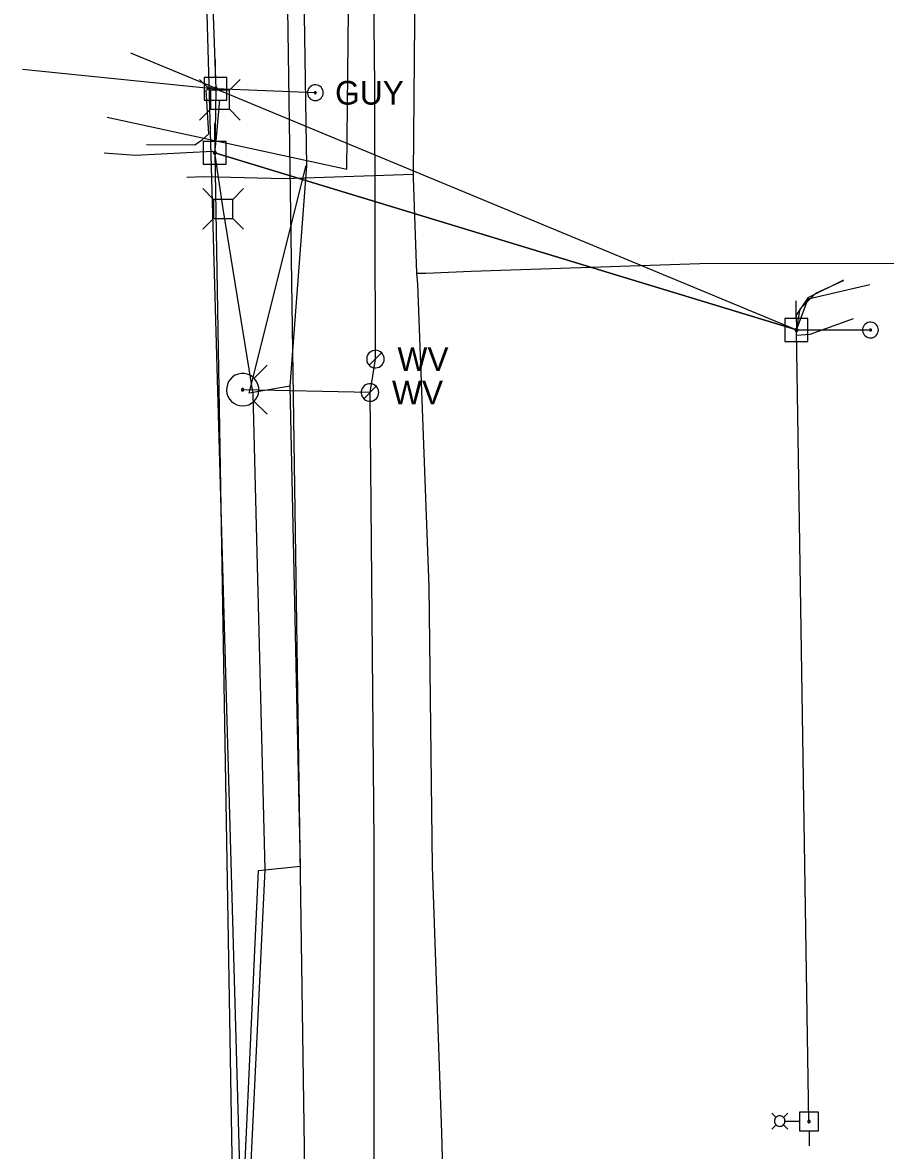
# Model space of a CAD drawing. Extents: x 600849 to 606371, y 330010 to 403088.
# Drawn here: x 601784.3 to 601924.2, y 398292.8 to 398475.8 of the extents above; entities that cross this region are included whole.
import ezdxf

# ---------------------------------------------------------------- set-up
doc = ezdxf.new("R2010")
doc.units = 0
for name, color, linetype in [('E_LTG', 7, 'Continuous'), ('E_UTL_AG_Bold', 7, 'Continuous'), ('E_UTL_E_UG', 7, 'Continuous'), ('E_UTL_EGuyWire', 7, 'Continuous'), ('E_UTL_EPowerPole', 7, 'Continuous'), ('E_UTL_FO_UG', 7, 'Continuous'), ('E_UTL_G_UG', 7, 'Continuous'), ('E_UTL_Overhead', 7, 'Continuous'), ('E_UTL_SAN_UG', 7, 'Continuous'), ('E_UTL_TV', 7, 'Continuous'), ('E_UTL_TV_UG', 7, 'Continuous'), ('E_UTL_W', 7, 'Continuous'), ('E_UTL_W_UG', 7, 'Continuous'), ('E_UTL_WHydrant', 7, 'Continuous')]:
    doc.layers.add(name, color=color, linetype=linetype)

msp = doc.modelspace()

# ---------------------------------------------------------------- linework, layer by layer
at = {"layer": 'E_LTG'}
for points in [[(601906.46, 398298.18), (601905.77, 398298.88)], [(601907.66, 398298.18), (601908.36, 398298.88)], [(601906.46, 398296.99), (601905.77, 398296.29)], [(601906.21, 398297.59), (601906.22, 398297.42), (601906.27, 398297.27), (601906.34, 398297.12), (601906.45, 398297), (601906.57, 398296.89), (601906.71, 398296.81), (601906.86, 398296.76), (601907.02, 398296.73), (601907.18, 398296.74), (601907.34, 398296.78), (601907.49, 398296.85), (601907.62, 398296.94), (601907.73, 398297.06), (601907.82, 398297.2), (601907.88, 398297.35), (601907.91, 398297.51), (601907.91, 398297.67), (601907.88, 398297.83), (601907.82, 398297.98), (601907.73, 398298.11), (601907.62, 398298.23), (601907.49, 398298.33), (601907.34, 398298.39), (601907.18, 398298.43), (601907.02, 398298.44), (601906.86, 398298.42), (601906.71, 398298.36), (601906.57, 398298.28), (601906.45, 398298.18), (601906.34, 398298.05), (601906.27, 398297.9), (601906.22, 398297.75), (601906.21, 398297.59)], [(601907.66, 398296.99), (601908.36, 398296.29)], [(601907.93, 398297.59), (601910.29, 398297.59)]]:
    msp.add_lwpolyline(points, dxfattribs=at)
at = {"layer": 'E_UTL_AG_Bold'}
for points in [[(601814.74, 398464.78), (601812.99, 398466.53)], [(601817.84, 398464.78), (601819.59, 398466.53)], [(601817.84, 398464.78), (601814.74, 398464.78)], [(601814.74, 398464.78), (601814.74, 398461.68)], [(601817.84, 398461.68), (601817.84, 398464.78)], [(601814.74, 398461.68), (601812.99, 398459.93)], [(601814.74, 398461.68), (601817.84, 398461.68)], [(601817.84, 398461.68), (601819.59, 398459.93)], [(601815.26, 398447.08), (601813.51, 398448.84)], [(601818.36, 398447.08), (601820.11, 398448.84)], [(601818.36, 398447.08), (601815.26, 398447.08)], [(601815.26, 398447.08), (601815.26, 398443.99)], [(601818.36, 398443.99), (601818.36, 398447.08)], [(601815.26, 398443.99), (601813.51, 398442.24)], [(601815.26, 398443.99), (601818.36, 398443.99)], [(601818.36, 398443.99), (601820.11, 398442.24)]]:
    msp.add_lwpolyline(points, dxfattribs=at)
at = {"layer": 'E_UTL_E_UG'}
for points in [[(601815.62, 398465.02), (601815.02, 398465.35), (601801.84, 398470.78)], [(601804.38, 398455.98), (601812.24, 398455.91), (601813.44, 398456.76), (601814.46, 398457.71), (601814.07, 398464.81), (601815.02, 398465.35)], [(601797.54, 398454.62), (601802.61, 398454.27), (601815.08, 398454.89), (601815.47, 398454.62)], [(601917.38, 398433.98), (601911.59, 398431.12), (601909.7, 398428.31), (601909.78, 398425.89)], [(601909.78, 398425.89), (601911.67, 398430.95), (601921.66, 398433.28)]]:
    msp.add_lwpolyline(points, dxfattribs=at)
at = {"layer": 'E_UTL_EGuyWire'}
for p, q in [((601831.75, 398464.37), (601815.62, 398465.02)), ((601909.78, 398425.89), (601921.78, 398425.89))]:
    msp.add_line(p, q, dxfattribs=at)
for points in [[(601833.04, 398464.37), (601833.01, 398464.61), (601832.95, 398464.85), (601832.83, 398465.06), (601832.68, 398465.25), (601832.5, 398465.41), (601832.29, 398465.54), (601832.06, 398465.62), (601831.82, 398465.65), (601831.57, 398465.64), (601831.33, 398465.58), (601831.11, 398465.48), (601830.91, 398465.34), (601830.75, 398465.16), (601830.61, 398464.96), (601830.52, 398464.73), (601830.48, 398464.49), (601830.48, 398464.25), (601830.52, 398464.01), (601830.61, 398463.78), (601830.75, 398463.58), (601830.91, 398463.4), (601831.11, 398463.26), (601831.33, 398463.16), (601831.57, 398463.1), (601831.82, 398463.09), (601832.06, 398463.12), (601832.29, 398463.2), (601832.5, 398463.32), (601832.68, 398463.48), (601832.83, 398463.68), (601832.95, 398463.89), (601833.01, 398464.13), (601833.04, 398464.37)], [(601831.91, 398464.37), (601831.91, 398464.4), (601831.9, 398464.43), (601831.89, 398464.46), (601831.87, 398464.48), (601831.85, 398464.5), (601831.82, 398464.51), (601831.79, 398464.52), (601831.76, 398464.53), (601831.73, 398464.53), (601831.7, 398464.52), (601831.67, 398464.51), (601831.65, 398464.49), (601831.63, 398464.47), (601831.61, 398464.44), (601831.6, 398464.41), (601831.59, 398464.38), (601831.59, 398464.35), (601831.6, 398464.32), (601831.61, 398464.3), (601831.63, 398464.27), (601831.65, 398464.25), (601831.67, 398464.23), (601831.7, 398464.22), (601831.73, 398464.21), (601831.76, 398464.21), (601831.79, 398464.21), (601831.82, 398464.22), (601831.85, 398464.24), (601831.87, 398464.26), (601831.89, 398464.28), (601831.9, 398464.31), (601831.91, 398464.34), (601831.91, 398464.37)], [(601923.07, 398425.89), (601923.04, 398426.13), (601922.97, 398426.36), (601922.86, 398426.58), (601922.71, 398426.77), (601922.53, 398426.93), (601922.32, 398427.05), (601922.08, 398427.13), (601921.84, 398427.17), (601921.6, 398427.16), (601921.36, 398427.1), (601921.14, 398427), (601920.94, 398426.86), (601920.77, 398426.68), (601920.64, 398426.47), (601920.55, 398426.25), (601920.5, 398426.01), (601920.5, 398425.76), (601920.55, 398425.52), (601920.64, 398425.3), (601920.77, 398425.09), (601920.94, 398424.92), (601921.14, 398424.77), (601921.36, 398424.67), (601921.6, 398424.62), (601921.84, 398424.6), (601922.08, 398424.64), (601922.32, 398424.72), (601922.53, 398424.84), (601922.71, 398425), (601922.86, 398425.19), (601922.97, 398425.41), (601923.04, 398425.64), (601923.07, 398425.89)], [(601921.94, 398425.89), (601921.94, 398425.92), (601921.93, 398425.95), (601921.92, 398425.97), (601921.9, 398426), (601921.88, 398426.02), (601921.85, 398426.03), (601921.82, 398426.04), (601921.79, 398426.05), (601921.76, 398426.04), (601921.73, 398426.04), (601921.7, 398426.03), (601921.68, 398426.01), (601921.66, 398425.99), (601921.64, 398425.96), (601921.63, 398425.93), (601921.62, 398425.9), (601921.62, 398425.87), (601921.63, 398425.84), (601921.64, 398425.81), (601921.66, 398425.79), (601921.68, 398425.76), (601921.7, 398425.75), (601921.73, 398425.73), (601921.76, 398425.73), (601921.79, 398425.73), (601921.82, 398425.73), (601921.85, 398425.74), (601921.88, 398425.76), (601921.9, 398425.78), (601921.92, 398425.8), (601921.93, 398425.83), (601921.94, 398425.86), (601921.94, 398425.89)]]:
    msp.add_lwpolyline(points, dxfattribs=at)
at = {"layer": 'E_UTL_EPowerPole'}
for points in [[(601815.59, 398466.86), (601815.59, 398469.77)], [(601817.43, 398466.86), (601813.75, 398466.86)], [(601813.75, 398466.86), (601813.75, 398463.17)], [(601815.86, 398465.01), (601815.86, 398465.06), (601815.84, 398465.1), (601815.82, 398465.14), (601815.8, 398465.18), (601815.76, 398465.21), (601815.72, 398465.23), (601815.68, 398465.25), (601815.63, 398465.25), (601815.59, 398465.25), (601815.54, 398465.24), (601815.5, 398465.22), (601815.47, 398465.2), (601815.43, 398465.16), (601815.41, 398465.12), (601815.39, 398465.08), (601815.39, 398465.04), (601815.39, 398464.99), (601815.39, 398464.95), (601815.41, 398464.91), (601815.43, 398464.87), (601815.47, 398464.83), (601815.5, 398464.81), (601815.54, 398464.79), (601815.59, 398464.78), (601815.63, 398464.78), (601815.68, 398464.78), (601815.72, 398464.8), (601815.76, 398464.82), (601815.8, 398464.85), (601815.82, 398464.89), (601815.84, 398464.93), (601815.86, 398464.97), (601815.86, 398465.01)], [(601817.43, 398463.17), (601817.43, 398466.86)], [(601813.75, 398463.17), (601817.43, 398463.17)], [(601815.44, 398456.47), (601815.44, 398459.37)], [(601817.28, 398456.47), (601813.59, 398456.47)], [(601813.59, 398456.47), (601813.59, 398452.77)], [(601817.28, 398452.77), (601817.28, 398456.47)], [(601815.71, 398454.62), (601815.7, 398454.67), (601815.69, 398454.71), (601815.67, 398454.75), (601815.64, 398454.79), (601815.61, 398454.82), (601815.57, 398454.84), (601815.53, 398454.85), (601815.48, 398454.86), (601815.44, 398454.86), (601815.39, 398454.85), (601815.35, 398454.83), (601815.31, 398454.8), (601815.28, 398454.77), (601815.26, 398454.73), (601815.24, 398454.69), (601815.23, 398454.65), (601815.23, 398454.6), (601815.24, 398454.56), (601815.26, 398454.51), (601815.28, 398454.48), (601815.31, 398454.44), (601815.35, 398454.42), (601815.39, 398454.4), (601815.44, 398454.39), (601815.48, 398454.38), (601815.53, 398454.39), (601815.57, 398454.41), (601815.61, 398454.43), (601815.64, 398454.46), (601815.67, 398454.49), (601815.69, 398454.53), (601815.7, 398454.58), (601815.71, 398454.62)], [(601813.59, 398452.77), (601817.28, 398452.77)], [(601909.75, 398427.73), (601909.75, 398430.64)], [(601911.59, 398427.73), (601907.91, 398427.73)], [(601907.91, 398427.73), (601907.91, 398424.04)], [(601911.59, 398424.04), (601911.59, 398427.73)], [(601910.02, 398425.89), (601910.02, 398425.93), (601910, 398425.97), (601909.98, 398426.01), (601909.95, 398426.05), (601909.92, 398426.08), (601909.88, 398426.1), (601909.84, 398426.12), (601909.79, 398426.12), (601909.75, 398426.12), (601909.7, 398426.11), (601909.66, 398426.09), (601909.63, 398426.07), (601909.59, 398426.03), (601909.57, 398426), (601909.55, 398425.95), (601909.54, 398425.91), (601909.54, 398425.86), (601909.55, 398425.82), (601909.57, 398425.78), (601909.59, 398425.74), (601909.63, 398425.71), (601909.66, 398425.68), (601909.7, 398425.66), (601909.75, 398425.65), (601909.79, 398425.65), (601909.84, 398425.65), (601909.88, 398425.67), (601909.92, 398425.69), (601909.95, 398425.72), (601909.98, 398425.76), (601910, 398425.8), (601910.02, 398425.84), (601910.02, 398425.89)], [(601907.91, 398424.04), (601911.59, 398424.04)], [(601913.37, 398299.05), (601910.29, 398299.05)], [(601910.29, 398299.05), (601910.29, 398295.98)], [(601913.37, 398295.98), (601913.37, 398299.05)], [(601911.6, 398297.51), (601911.61, 398297.48), (601911.62, 398297.44), (601911.64, 398297.41), (601911.66, 398297.38), (601911.69, 398297.35), (601911.72, 398297.33), (601911.76, 398297.32), (601911.79, 398297.32), (601911.83, 398297.32), (601911.87, 398297.33), (601911.9, 398297.34), (601911.93, 398297.36), (601911.96, 398297.39), (601911.98, 398297.42), (601911.99, 398297.46), (601912, 398297.5), (601912, 398297.53), (601911.99, 398297.57), (601911.98, 398297.61), (601911.96, 398297.64), (601911.93, 398297.66), (601911.9, 398297.69), (601911.87, 398297.7), (601911.83, 398297.71), (601911.79, 398297.71), (601911.76, 398297.71), (601911.72, 398297.7), (601911.69, 398297.68), (601911.66, 398297.65), (601911.64, 398297.62), (601911.62, 398297.59), (601911.61, 398297.55), (601911.6, 398297.51)], [(601910.29, 398295.98), (601913.37, 398295.98)], [(601911.83, 398295.98), (601911.83, 398293.55)]]:
    msp.add_lwpolyline(points, dxfattribs=at)
at = {"layer": 'E_UTL_FO_UG'}
for points in [[(601827.68, 398416.8), (601830.37, 398452.5), (601829.71, 398494.44), (601828.86, 398554.53), (601827.22, 398588.07), (601819.23, 398663.17), (601817.49, 398683.62), (601809.23, 398694.49), (601809.67, 398700.68), (601810.21, 398701.95)], [(601836.87, 398451.97), (601837.3, 398493.22), (601834.18, 398550.11), (601832.08, 398587.67), (601830.06, 398672.32), (601823.65, 398694.11), (601810.18, 398694.96), (601810.52, 398700.52), (601810.21, 398701.95)], [(601815.47, 398454.62), (601815.65, 398456.56), (601816.29, 398463.23)], [(601798.02, 398460.39), (601815.65, 398456.56), (601836.87, 398451.97)], [(601820.25, 398288.69), (601822.54, 398338.23), (601829.33, 398338.93), (601827.68, 398416.8), (601821.04, 398415.63), (601830.29, 398452.55)], [(601818.89, 398285.08), (601821.24, 398288.67), (601823.6, 398338.38), (601821.65, 398415.53), (601816.81, 398445.54)], [(601909.78, 398425.89), (601910.38, 398429.32), (601912.92, 398431.86), (601917.41, 398433.93)]]:
    msp.add_lwpolyline(points, dxfattribs=at)
at = {"layer": 'E_UTL_G_UG'}
for points in [[(601855.19, 398226.11), (601853.33, 398255.76), (601852.25, 398295.67), (601850.77, 398338.85), (601850.19, 398384.26), (601848.38, 398433.34), (601848.23, 398435.09), (601847.69, 398450.57), (601847.68, 398451.16), (601847.93, 398482.27), (601847.04, 398563.69), (601846.65, 398581.88), (601845.72, 398620.07), (601844.78, 398659.8), (601843.05, 398710.64), (601842.26, 398757.97), (601841.06, 398820.62), (601839.42, 398879.66)], [(601810.91, 398450.7), (601813.7, 398450.81), (601826.78, 398450.48), (601847.68, 398451.16)], [(601848.23, 398435.09), (601849.65, 398435.13), (601857.03, 398435.41), (601894.09, 398436.65), (601930.27, 398436.74)]]:
    msp.add_lwpolyline(points, dxfattribs=at)
at = {"layer": 'E_UTL_Overhead'}
for points in [[(601799.71, 399128), (601802.67, 398978.9), (601805.44, 398837.6), (601808.29, 398687.36), (601814.03, 398508.79), (601815.62, 398465.02), (601815.47, 398454.62), (601818.52, 398272.77), (601842.51, 398204.94), (601846.66, 398206.83), (601971.29, 398212.9), (602201.47, 398217.45), (602455.18, 398214.45), (602672.91, 398212.36), (602889.72, 398211.91), (603174.13, 398213.34), (603438.35, 398217.5), (603564.62, 398219.01), (603722.34, 398221.33)], [(601784.28, 398468.2), (601815.62, 398465.02), (601909.78, 398425.89)], [(601911.8, 398297.51), (601909.78, 398425.89), (601815.47, 398454.62)]]:
    msp.add_lwpolyline(points, dxfattribs=at)
at = {"layer": 'E_UTL_SAN_UG'}
msp.add_lwpolyline([(601834.58, 397979.3), (601827.27, 398477.97), (601824.22, 398555.37), (601823.94, 398602.6), (601823.36, 398635.14), (601822.76, 398683.08), (601820.93, 398724.67), (601817.01, 398811.67), (601816.14, 398892.72), (601815.6, 398929.5), (601815.23, 398967.73), (601816.12, 399020.67), (601816.07, 399067.52), (601809, 399163.56), (601809.63, 399289.25), (601808.51, 399354.86), (601805.68, 399399.45), (601802.75, 399484.94), (601799.12, 399562.02), (601798.13, 399736.67), (601901.37, 399736.39)], dxfattribs=at)
at = {"layer": 'E_UTL_TV'}
msp.add_lwpolyline([(601816.81, 398445.54), (601815.47, 398454.62), (601909.78, 398425.89)], dxfattribs=at)
at = {"layer": 'E_UTL_TV_UG'}
for points in [[(601819.99, 398272.77), (601808.29, 398687.36)], [(601909.77, 398425.07), (601912, 398425.21), (601919.04, 398427.76)]]:
    msp.add_lwpolyline(points, dxfattribs=at)
at = {"layer": 'E_UTL_W'}
for points in [[(601842.93, 398421.17), (601842.9, 398421.44), (601842.83, 398421.7), (601842.7, 398421.94), (601842.53, 398422.16), (601842.33, 398422.33), (601842.09, 398422.47), (601841.84, 398422.56), (601841.57, 398422.6), (601841.3, 398422.58), (601841.04, 398422.52), (601840.79, 398422.41), (601840.57, 398422.25), (601840.38, 398422.05), (601840.23, 398421.83), (601840.13, 398421.58), (601840.08, 398421.31), (601840.08, 398421.04), (601840.13, 398420.77), (601840.23, 398420.52), (601840.38, 398420.29), (601840.57, 398420.1), (601840.79, 398419.94), (601841.04, 398419.83), (601841.3, 398419.76), (601841.57, 398419.75), (601841.84, 398419.79), (601842.09, 398419.88), (601842.33, 398420.01), (601842.53, 398420.19), (601842.7, 398420.4), (601842.83, 398420.64), (601842.9, 398420.9), (601842.93, 398421.17)], [(601840.49, 398420.17), (601842.51, 398422.18)], [(601842.04, 398415.75), (601842.02, 398416.02), (601841.94, 398416.28), (601841.81, 398416.52), (601841.65, 398416.74), (601841.44, 398416.91), (601841.21, 398417.05), (601840.95, 398417.14), (601840.68, 398417.18), (601840.41, 398417.16), (601840.15, 398417.1), (601839.9, 398416.99), (601839.68, 398416.83), (601839.49, 398416.63), (601839.35, 398416.41), (601839.25, 398416.16), (601839.2, 398415.89), (601839.2, 398415.62), (601839.25, 398415.35), (601839.35, 398415.1), (601839.49, 398414.87), (601839.68, 398414.68), (601839.9, 398414.52), (601840.15, 398414.41), (601840.41, 398414.34), (601840.68, 398414.33), (601840.95, 398414.37), (601841.21, 398414.46), (601841.44, 398414.59), (601841.65, 398414.77), (601841.81, 398414.98), (601841.94, 398415.22), (601842.02, 398415.48), (601842.04, 398415.75)], [(601839.61, 398414.75), (601841.62, 398416.76)]]:
    msp.add_lwpolyline(points, dxfattribs=at)
at = {"layer": 'E_UTL_W_UG'}
for points in [[(601824.16, 398197.27), (601840.45, 398196.71), (601841.34, 398199.83), (601841.28, 398342.75), (601840.62, 398415.75), (601841.5, 398421.17), (601841.39, 398465.47), (601840.94, 398510.19), (601840.03, 398586.22), (601835.58, 398667.05), (601837.06, 398671.26), (601833.62, 398740.72), (601832.23, 398798.33), (601831.17, 398840.3), (601829.18, 398889.33), (601827.46, 398929.19), (601827.81, 398993.9), (601827.18, 399023.94), (601825.9, 399089.09)], [(601840.62, 398415.75), (601819.97, 398416.21)]]:
    msp.add_lwpolyline(points, dxfattribs=at)
at = {"layer": 'E_UTL_WHydrant'}
for points in [[(601821.81, 398418.04), (601823.95, 398420.18)], [(601819.97, 398413.58), (601820.47, 398413.63), (601820.95, 398413.77), (601821.39, 398414), (601821.78, 398414.31), (601822.11, 398414.68), (601822.36, 398415.12), (601822.52, 398415.59), (601822.59, 398416.08), (601822.57, 398416.58), (601822.45, 398417.06), (601822.24, 398417.52), (601821.95, 398417.92), (601821.59, 398418.27), (601821.17, 398418.54), (601820.71, 398418.72), (601820.22, 398418.82), (601819.72, 398418.82), (601819.23, 398418.72), (601818.77, 398418.54), (601818.35, 398418.27), (601817.99, 398417.92), (601817.7, 398417.52), (601817.49, 398417.06), (601817.38, 398416.58), (601817.35, 398416.08), (601817.42, 398415.59), (601817.59, 398415.12), (601817.84, 398414.68), (601818.16, 398414.31), (601818.55, 398414), (601819, 398413.77), (601819.48, 398413.63), (601819.97, 398413.58)], [(601819.97, 398416), (601820.01, 398416.01), (601820.05, 398416.02), (601820.08, 398416.04), (601820.11, 398416.06), (601820.14, 398416.09), (601820.16, 398416.12), (601820.17, 398416.16), (601820.17, 398416.2), (601820.17, 398416.23), (601820.16, 398416.27), (601820.15, 398416.31), (601820.12, 398416.34), (601820.1, 398416.36), (601820.06, 398416.38), (601820.03, 398416.4), (601819.99, 398416.41), (601819.95, 398416.41), (601819.92, 398416.4), (601819.88, 398416.38), (601819.85, 398416.36), (601819.82, 398416.34), (601819.8, 398416.31), (601819.78, 398416.27), (601819.77, 398416.23), (601819.77, 398416.2), (601819.78, 398416.16), (601819.79, 398416.12), (601819.81, 398416.09), (601819.83, 398416.06), (601819.86, 398416.04), (601819.9, 398416.02), (601819.93, 398416.01), (601819.97, 398416)], [(601821.81, 398414.37), (601823.95, 398412.23)]]:
    msp.add_lwpolyline(points, dxfattribs=at)

# ---------------------------------------------------------------- texts
at = {"layer": 'E_UTL_EGuyWire'}
msp.add_text('GUY', height=3.85, dxfattribs=at).set_placement((601834.96, 398462.44))
at = {"layer": 'E_UTL_W'}
for p in [(601845.07, 398419.25), (601844.18, 398413.83)]:
    msp.add_text('WV', height=3.85, dxfattribs=at).set_placement(p)

doc.saveas('drawing.dxf')
